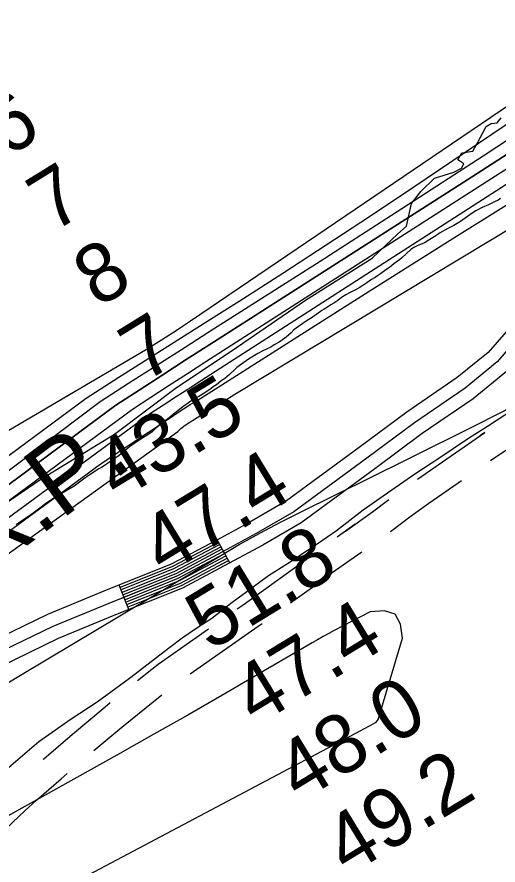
# Model space of a CAD drawing. Extents: x 3161665 to 3199565, y 885729 to 911164.
# Drawn here: x 3188021 to 3188569, y 907694 to 908659 of the extents above; entities that cross this region are included whole.
import ezdxf

# ---------------------------------------------------------------- set-up
doc = ezdxf.new("R2010")
doc.units = 0
for name, color, linetype in [('V-RIVR-EDGE', 7, 'Continuous'), ('V-RIVR-RANG', 7, 'Continuous'), ('V-ROAD-CNTR', 7, 'Continuous'), ('V-SITE-VEGE', 7, 'Continuous'), ('V-TOPO-DPTH', 7, 'Continuous'), ('V-TOPO-MAJR', 7, 'Continuous'), ('V-TOPO-MINR', 7, 'Continuous'), ('V-TOPO-WATR', 7, 'Continuous'), ('V-TOPO-WATR-IDEN', 7, 'Continuous')]:
    doc.layers.add(name, color=color, linetype=linetype)

msp = doc.modelspace()

# ---------------------------------------------------------------- linework, layer by layer
at = {"layer": 'V-RIVR-EDGE'}
for points in [[(3188540, 908506.11), (3188545.24, 908515.66), (3188555.28, 908533.9), (3188560.94, 908537.36), (3188567.9, 908538.21), (3188572.26, 908543.85)], [(3187969.95, 908079.36), (3188048.32, 908132.64), (3188132.34, 908184.15), (3188202.89, 908237.01), (3188265.15, 908278.59), (3188349.62, 908336.62), (3188425.38, 908384.25), (3188454.57, 908412), (3188464.59, 908420.67), (3188470.3, 908446.3), (3188480.77, 908460.18), (3188496.45, 908475.36), (3188518.64, 908482.26), (3188527.34, 908486.58), (3188529.96, 908491.79), (3188523.02, 908496.16), (3188527.39, 908503.97), (3188540, 908506.11)]]:
    msp.add_lwpolyline(points, dxfattribs=at)
at = {"layer": 'V-ROAD-CNTR'}
for p, q in [((3188263.62, 908037.54), (3188249.27, 908063.88)), ((3188148.69, 907984.47), (3188137.55, 908012.33))]:
    msp.add_line(p, q, dxfattribs=at)
for points in [[(3189064.64, 908485.37), (3189053.05, 908482.02), (3188945.35, 908452.39), (3188869.45, 908427.75), (3188771.4, 908402.38), (3188721.72, 908388.72), (3188653.33, 908363.77), (3188601.11, 908327.11), (3188557.38, 908277.11), (3188522.44, 908248.41), (3188464.82, 908209.03), (3188410.6, 908168.75), (3188328.1, 908108.19), (3188286.29, 908084.05), (3188248.65, 908063.54), (3188196.89, 908036.06), (3188120.09, 908005.34), (3188055.82, 907978.99), (3187988.46, 907946.39)], [(3188611.21, 908315.87), (3188567.85, 908266.31), (3188531.46, 908236.4), (3188473.53, 908196.81), (3188419.51, 908156.68), (3188336.31, 908095.61), (3188293.63, 908070.97), (3188255.76, 908050.33), (3188203.21, 908022.44), (3188125.72, 907991.44), (3188061.94, 907965.29), (3187995.04, 907932.91)], [(3188578.33, 908255.5), (3188540.47, 908224.39), (3188482.24, 908184.59), (3188428.42, 908144.61), (3188344.52, 908083.04), (3188300.97, 908057.88), (3188262.86, 908037.12), (3188209.53, 908008.81), (3188131.35, 907977.54), (3188068.06, 907951.59), (3188001.62, 907919.42)], [(3188560.14, 908154.05), (3188562.9, 908155.96), (3188579.46, 908167.09), (3188596.22, 908177.92), (3188613.16, 908188.46), (3188607.69, 908185.18), (3188607.69, 908185.49), (3188633.67, 908200.68)], [(3188477.08, 908132.89), (3188553.57, 908185.97), (3188553.57, 908186.03), (3188547.95, 908182.12)], [(3188446.2, 908073.39), (3188469.94, 908090.98), (3188469.76, 908090.98), (3188490.19, 908105.47), (3188523.57, 908128.63), (3188523.57, 908128.58), (3188527.31, 908131.19)], [(3188385.68, 908067.15), (3188406.19, 908081.93), (3188406.19, 908081.39), (3188395.32, 908073.8), (3188425.83, 908095.64), (3188444.63, 908109.57)], [(3188250.71, 908061.25), (3188250.07, 908060.9), (3188198.16, 908033.34), (3188138.66, 908009.54)], [(3188252.15, 908058.62), (3188251.49, 908058.26), (3188199.42, 908030.61), (3188139.78, 908006.75)], [(3188253.58, 908055.98), (3188252.91, 908055.62), (3188200.69, 908027.89), (3188140.89, 908003.97)], [(3188255.01, 908053.34), (3188254.34, 908052.98), (3188201.95, 908025.16), (3188142.01, 908001.18)], [(3188256.45, 908050.71), (3188255.76, 908050.33), (3188203.21, 908022.44), (3188143.12, 907998.4)], [(3188257.88, 908048.07), (3188257.18, 908047.69), (3188204.48, 908019.71), (3188144.23, 907995.61)], [(3188332.61, 907991.95), (3188376.19, 908023.34), (3188376.19, 908023.88), (3188412.63, 908049.3), (3188413.7, 908050.07)], [(3188259.32, 908045.44), (3188258.6, 908045.05), (3188205.74, 908016.98), (3188145.35, 907992.83)], [(3188260.75, 908042.8), (3188260.02, 908042.4), (3188207.01, 908014.26), (3188146.46, 907990.04)], [(3188262.18, 908040.17), (3188261.44, 908039.76), (3188208.27, 908011.53), (3188147.58, 907987.26)], [(3188272.02, 907985.42), (3188278.54, 907989.97), (3188353.23, 908043.77)], [(3188158.47, 907903.63), (3188181.85, 907922.43), (3188239.23, 907962.51)], [(3188218.22, 907911.24), (3188295.89, 907965.5), (3188300.16, 907968.57)], [(3188108.76, 907824.06), (3188140.47, 907850.67), (3188186.14, 907887.39)], [(3188051, 907813.92), (3188051.92, 907814.71), (3188084.39, 907842.76), (3188121.42, 907873.85), (3188127.29, 907878.57)], [(3188004.49, 907730.7), (3188005.93, 907732.05), (3188016.69, 907742.58), (3188030.04, 907755.26), (3188043.6, 907767.69), (3188057.37, 907779.89), (3188071.48, 907791.96), (3188078.44, 907797.97)]]:
    msp.add_lwpolyline(points, dxfattribs=at)
at = {"layer": 'V-SITE-VEGE'}
for p, q in [((3188571.56, 908452.17), (3188568.78, 908450.36)), ((3188558.03, 908444.95), (3188550.62, 908441.9)), ((3188564.88, 908448.19), (3188558.03, 908444.95)), ((3188568.78, 908450.36), (3188564.88, 908448.19)), ((3188539.3, 908435.58), (3188525.92, 908426.15)), ((3188543.39, 908438.11), (3188539.3, 908435.58)), ((3188550.62, 908441.9), (3188543.39, 908438.11)), ((3188525.92, 908426.15), (3188518.31, 908421.26)), ((3188511.64, 908418.02), (3188502.18, 908412.78)), ((3188515.53, 908419.81), (3188511.64, 908418.02)), ((3188518.31, 908421.26), (3188515.53, 908419.81)), ((3188499.02, 908410.6), (3188485.09, 908401.91)), ((3188502.18, 908412.78), (3188499.02, 908410.6)), ((3188469.7, 908393.98), (3188459.27, 908384.7)), ((3188473.05, 908396.34), (3188469.7, 908393.98)), ((3188476.57, 908398.14), (3188473.05, 908396.34)), ((3188480.46, 908399.76), (3188476.57, 908398.14)), ((3188485.09, 908401.91), (3188480.46, 908399.76)), ((3188459.27, 908384.7), (3188456.48, 908382.52)), ((3188449.98, 908377.8), (3188445.32, 908373.8)), ((3188456.48, 908382.52), (3188449.98, 908377.8)), ((3188434.91, 908366.36), (3188431.39, 908364.19)), ((3188441.24, 908371.08), (3188434.91, 908366.36)), ((3188445.32, 908373.8), (3188441.24, 908371.08)), ((3188419.5, 908356.03), (3188413.74, 908352.23)), ((3188424.89, 908359.84), (3188419.5, 908356.03)), ((3188428.79, 908362.19), (3188424.89, 908359.84)), ((3188431.39, 908364.19), (3188428.79, 908362.19)), ((3188404.1, 908347.18), (3188399.83, 908345.01)), ((3188408.17, 908348.97), (3188404.1, 908347.18)), ((3188410.77, 908350.6), (3188408.17, 908348.97)), ((3188413.74, 908352.23), (3188410.77, 908350.6)), ((3188386.27, 908336.14), (3188381.82, 908333.05)), ((3188390.55, 908339.41), (3188386.27, 908336.14)), ((3188395.38, 908342.48), (3188390.55, 908339.41)), ((3188399.83, 908345.01), (3188395.38, 908342.48)), ((3188371.05, 908326.36), (3188368.26, 908324.55)), ((3188374.76, 908328.53), (3188371.05, 908326.36)), ((3188378.29, 908331.07), (3188374.76, 908328.53)), ((3188381.82, 908333.05), (3188378.29, 908331.07)), ((3188358.41, 908317.47), (3188350.43, 908312.59)), ((3188368.26, 908324.55), (3188358.41, 908317.47)), ((3188346.53, 908309.87), (3188341.51, 908306.6)), ((3188350.43, 908312.59), (3188346.53, 908309.87)), ((3188333.13, 908299.14), (3188327.73, 908294.41)), ((3188336.49, 908302.61), (3188333.13, 908299.14)), ((3188341.51, 908306.6), (3188336.49, 908302.61)), ((3188319, 908288.43), (3188313.81, 908285.54)), ((3188321.97, 908290.24), (3188319, 908288.43)), ((3188327.73, 908294.41), (3188321.97, 908290.24)), ((3188301.19, 908278.86), (3188295.44, 908275.8)), ((3188310.27, 908283.18), (3188301.19, 908278.86)), ((3188313.81, 908285.54), (3188310.27, 908283.18)), ((3188284.68, 908269.28), (3188279.47, 908265.47)), ((3188295.44, 908275.8), (3188284.68, 908269.28)), ((3188271.48, 908259.85), (3188269.06, 908257.67)), ((3188279.47, 908265.47), (3188271.48, 908259.85)), ((3188263.28, 908252.02), (3188257.89, 908247.47)), ((3188269.06, 908257.67), (3188263.28, 908252.02)), ((3188248.22, 908240.21), (3188244.69, 908237.85)), ((3188253.24, 908244.21), (3188248.22, 908240.21)), ((3188257.89, 908247.47), (3188253.24, 908244.21)), ((3188235.21, 908230.96), (3188228.15, 908226.8)), ((3188242.27, 908235.85), (3188235.21, 908230.96)), ((3188244.69, 908237.85), (3188242.27, 908235.85)), ((3188220.36, 908222.28), (3188210.14, 908215.03)), ((3188225.19, 908225.18), (3188220.36, 908222.28)), ((3188228.15, 908226.8), (3188225.19, 908225.18)), ((3188210.14, 908215.03), (3188202.89, 908209.58)), ((3188556.87, 908193.23), (3188586.27, 908212.49)), ((3188196.37, 908204.12), (3188191.54, 908200.49)), ((3188199.54, 908206.67), (3188196.37, 908204.12)), ((3188202.89, 908209.58), (3188199.54, 908206.67)), ((3188182.43, 908193.41), (3188177.77, 908189.41)), ((3188188.56, 908197.95), (3188182.43, 908193.41)), ((3188191.54, 908200.49), (3188188.56, 908197.95)), ((3188535.09, 908179.32), (3188556.87, 908193.23)), ((3188169.03, 908182.5), (3188164.57, 908179.79)), ((3188175.16, 908186.86), (3188169.03, 908182.5)), ((3188177.77, 908189.41), (3188175.16, 908186.86)), ((3188154.73, 908173.45), (3188149.34, 908169.46)), ((3188164.57, 908179.79), (3188154.73, 908173.45)), ((3188501.33, 908156.85), (3188535.09, 908179.32)), ((3188144.32, 908165.46), (3188137.62, 908159.82)), ((3188149.34, 908169.46), (3188144.32, 908165.46)), ((3188133.71, 908156.92), (3188126.84, 908152.39)), ((3188137.62, 908159.82), (3188133.71, 908156.92)), ((3188475.2, 908139.73), (3188501.33, 908156.85)), ((3188114.58, 908144.42), (3188103.44, 908137.36)), ((3188117.55, 908146.04), (3188114.58, 908144.42)), ((3188120.34, 908147.85), (3188117.55, 908146.04)), ((3188126.84, 908152.39), (3188120.34, 908147.85)), ((3188103.44, 908137.36), (3188096.75, 908132.64)), ((3188438.17, 908114.04), (3188475.2, 908139.73)), ((3188086.16, 908124.84), (3188079.29, 908120.49)), ((3188089.5, 908127.01), (3188086.16, 908124.84)), ((3188096.75, 908132.64), (3188089.5, 908127.01)), ((3188075.21, 908118.33), (3188067.23, 908113.81)), ((3188079.29, 908120.49), (3188075.21, 908118.33)), ((3188415.3, 908097.98), (3188438.17, 908114.04)), ((3188055.34, 908106.02), (3188052.37, 908104.02)), ((3188059.61, 908108.74), (3188055.34, 908106.02)), ((3188067.23, 908113.81), (3188059.61, 908108.74)), ((3188042.7, 908096.58), (3188039.72, 908094.03)), ((3188048.83, 908101.12), (3188042.7, 908096.58)), ((3188052.37, 908104.02), (3188048.83, 908101.12)), ((3188384.78, 908074.39), (3188415.3, 908097.98)), ((3188028.76, 908086.6), (3188025.79, 908084.61)), ((3188036.94, 908092.4), (3188028.76, 908086.6)), ((3188039.72, 908094.03), (3188036.94, 908092.4)), ((3188023, 908082.8), (3188019.85, 908081.17)), ((3188025.79, 908084.61), (3188023, 908082.8)), ((3188363, 908059.41), (3188384.78, 908074.39)), ((3188329.24, 908036.93), (3188363, 908059.41)), ((3188307.46, 908023.03), (3188329.24, 908036.93)), ((3188281.31, 908003.74), (3188307.46, 908023.03)), ((3188266.06, 907993.03), (3188281.31, 908003.74)), ((3188243.17, 907974.81), (3188266.06, 907993.03)), ((3188224.67, 907963.04), (3188243.17, 907974.81)), ((3188209.42, 907952.33), (3188224.67, 907963.04)), ((3188195.25, 907941.62), (3188209.42, 907952.33)), ((3188149.47, 907906.24), (3188195.25, 907941.62)), ((3188112.43, 907879.47), (3188149.47, 907906.24)), ((3188083.03, 907860.21), (3188112.43, 907879.47)), ((3188046, 907834.51), (3188083.03, 907860.21)), ((3188008.92, 907802.32), (3188046, 907834.51))]:
    msp.add_line(p, q, dxfattribs=at)
at = {"layer": 'V-TOPO-DPTH'}
for points in [[(3187358.84, 907677.1), (3188099.93, 908225.08), (3188137.11, 908248.75), (3188174.29, 908272.39), (3188211.51, 908295.98), (3188248.74, 908319.55), (3188274.03, 908335.53), (3188323.77, 908367.29), (3188373.31, 908399.35), (3188422.57, 908431.86), (3188471.62, 908464.67), (3189058.96, 908861.36), (3189089.02, 908881.65), (3189119.08, 908901.92), (3189149.16, 908922.17), (3189179.24, 908942.41), (3189305.47, 909027.28), (3189839.97, 909317.74), (3188014.65, 909322.79)], [(3189839.97, 909317.74), (3189907.85, 909317.76), (3189168.84, 908891.84), (3189153.54, 908881.74), (3189138.26, 908871.61), (3189123, 908861.44), (3189107.75, 908851.26), (3188939.28, 908738.46), (3188839.6, 908672.18), (3188739.63, 908606.33), (3188639.25, 908541.13), (3188538.59, 908476.34), (3188240.71, 908285.99), (3188213.87, 908268.79), (3188187.07, 908251.56), (3188160.31, 908234.26), (3188133.57, 908216.91), (3187311.4, 907607.73)], [(3187358.84, 907677.1), (3188099.93, 908225.08), (3188137.11, 908248.75), (3188174.29, 908272.39), (3188211.51, 908295.98), (3188248.74, 908319.55), (3188274.03, 908335.53), (3188323.77, 908367.29), (3188373.31, 908399.35), (3188422.57, 908431.86), (3188471.62, 908464.67), (3189058.96, 908861.36), (3189089.02, 908881.65), (3189119.08, 908901.92), (3189149.16, 908922.17), (3189179.24, 908942.41), (3189305.47, 909027.28), (3189839.97, 909317.74)]]:
    msp.add_lwpolyline(points, dxfattribs=at)
at = {"layer": 'V-TOPO-MAJR'}
msp.add_lwpolyline([(3187297.24, 907549.15), (3188101.28, 908138.9), (3188111.78, 908146.82), (3188122.57, 908154.37), (3188195.72, 908202.78), (3188203.3, 908207.76), (3188210.89, 908212.71), (3188218.52, 908217.61), (3188226.16, 908222.49), (3188417.92, 908343.91), (3188521.6, 908409.24), (3188625.48, 908474.27), (3188729.63, 908538.85), (3188833.97, 908603.12), (3189122.65, 908780.07)], dxfattribs=at)
at = {"layer": 'V-TOPO-MINR'}
for points in [[(3187311.4, 907607.73), (3188133.57, 908216.91), (3188160.31, 908234.26), (3188187.07, 908251.56), (3188213.87, 908268.79), (3188240.71, 908285.99), (3188538.59, 908476.34), (3188639.25, 908541.13), (3188739.63, 908606.33), (3188839.6, 908672.18), (3188939.28, 908738.46), (3189107.75, 908851.26), (3189123, 908861.44), (3189138.26, 908871.61), (3189153.54, 908881.74), (3189168.84, 908891.84), (3189907.85, 909317.76)], [(3187416.49, 907694.23), (3188115.88, 908221.15), (3188148.1, 908241.86), (3188180.34, 908262.53), (3188212.61, 908283.15), (3188244.91, 908303.73), (3188366.49, 908381.05), (3188459.36, 908440.61), (3188551.92, 908500.65), (3188644.02, 908561.4), (3188735.81, 908622.62), (3189083.34, 908856.34), (3189106, 908871.56), (3189128.67, 908886.76), (3189151.37, 908901.93), (3189174.07, 908917.08), (3189871.82, 909317.84)], [(3187923.15, 908136.69), (3188167.4, 908280.03), (3188168.21, 908280.51), (3188170.61, 908281.98), (3188185.74, 908291.48), (3188194.06, 908296.77), (3188202.36, 908302.13), (3188210.59, 908307.56), (3188218.79, 908313.06), (3189034.62, 908866.34), (3189072.05, 908891.72), (3189109.48, 908917.09), (3189146.92, 908942.45), (3189184.37, 908967.81), (3189797.72, 909318.02)], [(3187306.59, 907587.71), (3188152.79, 908212.43), (3188173.59, 908226.03), (3188194.41, 908239.59), (3188215.28, 908253.08), (3188236.17, 908266.52), (3188832.1, 908648.78), (3188885.03, 908682.93), (3188937.84, 908717.26), (3188990.46, 908751.86), (3189042.97, 908786.66), (3189132.2, 908846.12), (3189140.01, 908851.3), (3189147.84, 908856.47), (3189155.68, 908861.61), (3189163.53, 908866.73), (3189212.69, 908898.67), (3189242.93, 908915.79), (3189274.2, 908930.32), (3189306.99, 908940.96), (3189328.54, 908946.08)], [(3187301.87, 907568.19), (3188173.37, 908207.74), (3188187.82, 908217.25), (3188202.29, 908226.73), (3188216.8, 908236.16), (3188231.33, 908245.55), (3189143.08, 908831.97)], [(3187292.69, 907530.59), (3188204.27, 908187.22), (3188206.07, 908188.87), (3188207.86, 908190.53), (3188210.68, 908192.85), (3188211.68, 908193.55), (3188218.13, 908197.82), (3188220.16, 908199.14), (3188220.84, 908199.57), (3188235.96, 908209.04), (3188244.22, 908214.19), (3188252.49, 908219.31), (3188260.8, 908224.38), (3188269.12, 908229.42), (3189164.09, 908768.84)], [(3187908.94, 907839.51), (3188026.94, 907911.01), (3188251.29, 908044.94), (3188274.31, 908058.3), (3188297.53, 908071.29), (3188321.06, 908083.72), (3188344.8, 908095.77), (3188463.59, 908154.26), (3188546.65, 908195.71), (3188629.4, 908237.76), (3188711.7, 908280.69), (3188793.69, 908324.22), (3189294.58, 908593.57), (3189301.88, 908597.5), (3189309.18, 908601.44), (3189316.46, 908605.39), (3189323.75, 908609.35), (3189331.08, 908613.23), (3189338.46, 908616.98), (3189345.94, 908620.55), (3189353.48, 908624), (3189401.87, 908645.41)], [(3187452.33, 907338.25), (3188412.55, 907846.69), (3188415.41, 907848.21), (3188418.26, 907849.74), (3188421.11, 907851.29), (3188423.95, 907852.85), (3188429.26, 907855.77), (3188429.77, 907856.13), (3188431.61, 907858.09), (3188432.56, 907859.71), (3188432.9, 907860.61), (3188459.87, 907951.96), (3188457.7, 907967.94), (3188451.55, 907979.07), (3188439.43, 907982.94), (3188423.33, 907981.97), (3188382.34, 907960.49), (3188376.01, 907957.11), (3188369.7, 907953.68), (3188363.45, 907950.16), (3188357.22, 907946.58), (3188292.83, 907908.93), (3188254.36, 907886.6), (3188215.81, 907864.43), (3188177.12, 907842.5), (3188138.33, 907820.72), (3187421.2, 907420.94)]]:
    msp.add_lwpolyline(points, dxfattribs=at)
at = {"layer": 'V-TOPO-WATR'}
msp.add_lwpolyline([(3187358.84, 907677.1), (3188099.93, 908225.08), (3188137.11, 908248.75), (3188174.29, 908272.39), (3188211.51, 908295.98), (3188248.74, 908319.55), (3188274.03, 908335.53), (3188323.77, 908367.29), (3188373.31, 908399.35), (3188422.57, 908431.86), (3188471.62, 908464.67), (3189058.96, 908861.36), (3189089.02, 908881.65), (3189119.08, 908901.92), (3189149.16, 908922.17), (3189179.24, 908942.41), (3189305.47, 909027.28), (3189839.97, 909317.74)], dxfattribs=at)

# ---------------------------------------------------------------- texts
at = {"layer": 'V-RIVR-RANG'}
for s, rotation, p in [('6', 31.65806, (3188009.27, 908497.77)), ('7', 31.65806, (3188061.55, 908412.52)), ('8', 31.65806, (3188113.37, 908326.99)), ('7', 31.65806, (3188166.09, 908242.02)), ('43.5', 31.37833, (3188136.42, 908106.92)), ('47.4', 31.37833, (3188188.69, 908021.67)), ('51.8', 31.37833, (3188240.96, 907936.42)), ('47.4', 31.37833, (3188293.24, 907851.17)), ('48.0', 31.37833, (3188343.03, 907764.41)), ('49.2', 31.37833, (3188397.78, 907680.67))]:
    msp.add_text(s, height=67, rotation=rotation, dxfattribs=at).set_placement(p)
at = {"layer": 'V-TOPO-WATR-IDEN'}
msp.add_text('L.W.R.P.', height=83, rotation=36.84171, dxfattribs=at).set_placement((3187799.98, 907882.68))

doc.saveas('drawing.dxf')
